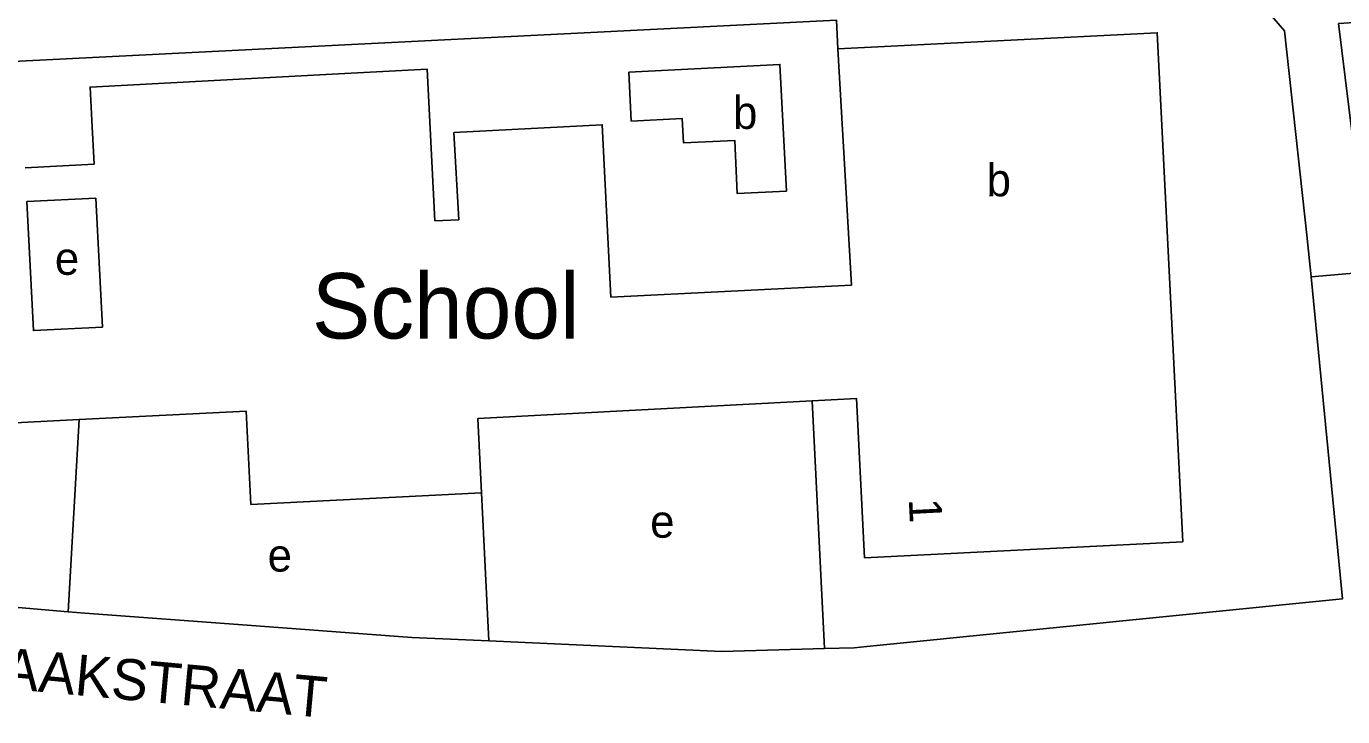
# Model space of a CAD drawing. Extents: x 159294 to 161936, y 384538 to 386517.
# Drawn here: x 161053 to 161214, y 385235.6 to 385320 of the extents above; entities that cross this region are included whole.
import ezdxf

# ---------------------------------------------------------------- set-up
doc = ezdxf.new("R2010")
doc.units = 0
for name, color, linetype in [('BLT_Basislijn', 7, 'Continuous'), ('BLT_Bebouwing', 7, 'Continuous'), ('BLT_Bebouwing_beschrifting', 7, 'Continuous'), ('BLT_Centroide', 7, 'Continuous'), ('BLT_Huisnummer', 7, 'Continuous'), ('BLT_Straatnaam', 7, 'Continuous')]:
    doc.layers.add(name, color=color, linetype=linetype)

msp = doc.modelspace()

# ---------------------------------------------------------------- linework, layer by layer
at = {"layer": 'BLT_Basislijn'}
for p, q in [((161149.11, 385274.21), (161150.63, 385243.9)), ((161059.51, 385271.91), (161058.14, 385248.4)), ((161108.68, 385262.96), (161109.59, 385244.84))]:
    msp.add_line(p, q, dxfattribs=at)
for points in [[(161209.6, 385294.46), (161206.87, 385319.45), (161204.8, 385321.84), (161202.39, 385322.73), (161189.14, 385325.9)], [(161008.73, 385321.48), (161009.13, 385313.57), (161152.08, 385320.76), (161152.26, 385317.26)], [(161220.67, 385320.77), (161213.47, 385320.34), (161217.21, 385289.99)], [(161210.1, 385289.36), (161209.6, 385294.46)], [(161155.81, 385244.16), (161213.97, 385249.99), (161210.1, 385289.36)], [(161210.1, 385289.36), (161217.21, 385289.99)], [(161032.74, 385250.9), (161036.91, 385250.45), (161045.91, 385249.47), (161058.14, 385248.4)], [(161058.14, 385248.4), (161060.2, 385248.22)], [(161060.2, 385248.22), (161080.02, 385246.77), (161100.17, 385245.27), (161106.76, 385244.97)], [(161106.76, 385244.97), (161109.59, 385244.84)], [(161109.59, 385244.84), (161138.08, 385243.53), (161150.63, 385243.9)], [(161150.63, 385243.9), (161154.23, 385244), (161155.81, 385244.16)]]:
    msp.add_lwpolyline(points, dxfattribs=at)
at = {"layer": 'BLT_Bebouwing'}
for p, q in [((161061.06, 385308.46), (161061.33, 385303.14)), ((161105.31, 385307.03), (161105.93, 385296.35)), ((161061.33, 385303.14), (161052.9, 385302.69)), ((161053.11, 385298.57), (161061.54, 385299))]:
    msp.add_line(p, q, dxfattribs=at)
for points in [[(161155.5, 385255.01), (161194.43, 385256.97), (161191.3, 385319.22), (161152.26, 385317.26)], [(161152.26, 385317.26), (161153.93, 385288.34)], [(161090.43, 385314.16), (161060.83, 385312.56), (161061.06, 385308.46)], [(161102.98, 385296.2), (161102.06, 385314.75), (161090.43, 385314.16)], [(161153.93, 385288.34), (161124.51, 385286.89), (161123.45, 385307.95), (161105.31, 385307.03)], [(161061.54, 385299), (161062.34, 385283.22), (161053.91, 385282.79), (161053.11, 385298.57)], [(161105.93, 385296.35), (161102.98, 385296.2)], [(161108.22, 385272.02), (161149.11, 385274.21)], [(161149.11, 385274.21), (161154.52, 385274.5), (161155.5, 385255.01)], [(161045.37, 385271.19), (161059.51, 385271.91)], [(161059.51, 385271.91), (161079.9, 385272.95), (161080.48, 385261.53)], [(161108.68, 385262.96), (161108.22, 385272.02)], [(161080.48, 385261.53), (161108.68, 385262.96)]]:
    msp.add_lwpolyline(points, dxfattribs=at)
msp.add_lwpolyline([(161126.7, 385314.4), (161145.18, 385315.33), (161145.96, 385299.85), (161139.96, 385299.55), (161139.64, 385306.04), (161133.4, 385305.73), (161133.24, 385308.72), (161127, 385308.41)], close=True, dxfattribs=at)

# ---------------------------------------------------------------- texts
at = {"layer": 'BLT_Bebouwing_beschrifting'}
msp.add_text('School ', height=8, dxfattribs=at).set_placement((161087.96, 385281.82))
at = {"layer": 'BLT_Centroide'}
for s, p in [('b', (161139.44, 385307.45)), ('b', (161170.44, 385299.21)), ('e', (161056.53, 385289.61)), ('e', (161129.31, 385257.46)), ('e', (161082.54, 385253.32))]:
    msp.add_text(s, height=4, dxfattribs=at).set_placement(p)
at = {"layer": 'BLT_Huisnummer'}
msp.add_text('1', height=4, rotation=272.879, dxfattribs=at).set_placement((161160.92, 385262.17))
at = {"layer": 'BLT_Straatnaam'}
msp.add_text('KAAKSTRAAT', height=5, rotation=354.7513, dxfattribs=at).set_placement((161045.51, 385239.46))

doc.saveas('drawing.dxf')
